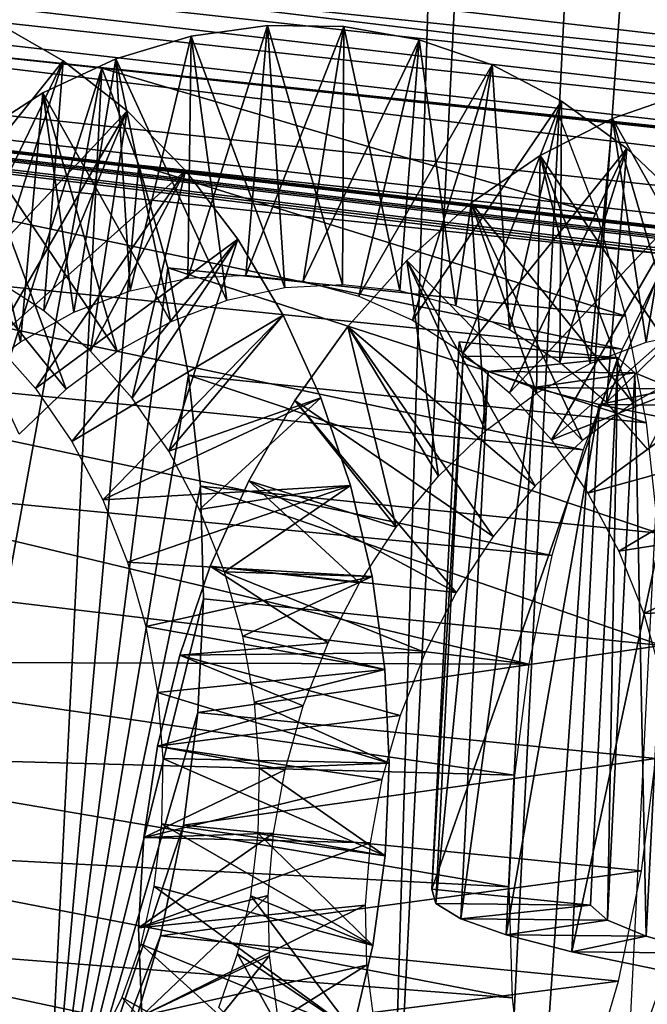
# Model space of a CAD drawing. Header units: millimetres. Extents: x -99 to 221, y -61 to 39.
# Tile 416 of 656: x 194.47 to 196.18, y -53.02 to -50.33. Entities that reach past the tile are written whole.
import ezdxf

# ---------------------------------------------------------------- set-up
doc = ezdxf.new("R2010")
doc.units = ezdxf.units.MM
doc.header["$LTSCALE"] = 33.374815
for name, color, linetype in [('122', 7, 'CONTINUOUS'), ('123', 7, 'CONTINUOUS'), ('129', 7, 'CONTINUOUS'), ('130', 7, 'CONTINUOUS'), ('131', 7, 'CONTINUOUS'), ('132', 7, 'CONTINUOUS'), ('133', 7, 'CONTINUOUS'), ('144', 7, 'CONTINUOUS'), ('145', 7, 'CONTINUOUS'), ('150', 7, 'CONTINUOUS'), ('33', 7, 'CONTINUOUS'), ('34', 7, 'CONTINUOUS'), ('36', 7, 'CONTINUOUS'), ('50', 7, 'CONTINUOUS'), ('85', 7, 'CONTINUOUS'), ('86', 7, 'CONTINUOUS')]:
    doc.layers.add(name, color=color, linetype=linetype)

msp = doc.modelspace()

# ---------------------------------------------------------------- linework, layer by layer
at = {"layer": '122', "color": 7, "linetype": 'Continuous'}
for points in [[(184.4275, -48.4444, -219.4162), (184.6606, -48.3515, -219.1923), (205.2551, -50.9006, -240.0365), (184.4275, -48.4444, -219.4162)], [(205.2551, -50.9006, -240.0365), (184.6606, -48.3515, -219.1923), (205.3605, -50.8552, -239.9356), (205.2551, -50.9006, -240.0365)], [(205.3605, -50.8552, -239.9356), (184.6606, -48.3515, -219.1923), (205.4671, -50.8185, -239.8327), (205.3605, -50.8552, -239.9356)], [(205.4671, -50.8185, -239.8327), (184.6606, -48.3515, -219.1923), (187.7356, -48.6732, -222.0303), (205.4671, -50.8185, -239.8327)], [(184.2012, -48.5728, -219.6296), (184.4275, -48.4444, -219.4162), (205.1514, -50.9545, -240.1348), (184.2012, -48.5728, -219.6296)], [(205.1514, -50.9545, -240.1348), (184.4275, -48.4444, -219.4162), (205.2551, -50.9006, -240.0365), (205.1514, -50.9545, -240.1348)], [(183.9849, -48.7351, -219.8296), (184.2012, -48.5728, -219.6296), (204.9504, -51.087, -240.3225), (183.9849, -48.7351, -219.8296)], [(205.0498, -51.0167, -240.2302), (184.2012, -48.5728, -219.6296), (205.1514, -50.9545, -240.1348), (205.0498, -51.0167, -240.2302)], [(204.9504, -51.087, -240.3225), (184.2012, -48.5728, -219.6296), (205.0498, -51.0167, -240.2302), (204.9504, -51.087, -240.3225)], [(205.5747, -50.7905, -239.7279), (205.4671, -50.8185, -239.8327), (187.7356, -48.6732, -222.0303), (205.5747, -50.7905, -239.7279)], [(205.5747, -50.7905, -239.7279), (187.7356, -48.6732, -222.0303), (201.9065, -50.3501, -236.0597), (205.5747, -50.7905, -239.7279)], [(198.1891, -49.9039, -232.3424), (201.9065, -50.3501, -236.0597), (187.7356, -48.6732, -222.0303), (198.1891, -49.9039, -232.3424)], [(183.7812, -48.9294, -220.014), (183.9849, -48.7351, -219.8296), (204.7603, -51.2508, -240.4963), (183.7812, -48.9294, -220.014)], [(204.7603, -51.2508, -240.4963), (183.9849, -48.7351, -219.8296), (204.8538, -51.1651, -240.4113), (204.7603, -51.2508, -240.4963)], [(204.8538, -51.1651, -240.4113), (183.9849, -48.7351, -219.8296), (204.9504, -51.087, -240.3225), (204.8538, -51.1651, -240.4113)], [(183.5926, -49.153, -220.1802), (183.7812, -48.9294, -220.014), (204.5836, -51.4437, -240.6537), (183.5926, -49.153, -220.1802)], [(204.5836, -51.4437, -240.6537), (183.7812, -48.9294, -220.014), (204.6701, -51.3438, -240.5772), (204.5836, -51.4437, -240.6537)], [(204.6701, -51.3438, -240.5772), (183.7812, -48.9294, -220.014), (204.7603, -51.2508, -240.4963), (204.6701, -51.3438, -240.5772)], [(183.4216, -49.4032, -220.3262), (183.5926, -49.153, -220.1802), (204.4228, -51.663, -240.7926), (183.4216, -49.4032, -220.3262)], [(204.4228, -51.663, -240.7926), (183.5926, -49.153, -220.1802), (204.5011, -51.5502, -240.7256), (204.4228, -51.663, -240.7926)], [(204.5011, -51.5502, -240.7256), (183.5926, -49.153, -220.1802), (204.5836, -51.4437, -240.6537), (204.5011, -51.5502, -240.7256)], [(204.3491, -51.7816, -240.8544), (183.4216, -49.4032, -220.3262), (204.4228, -51.663, -240.7926), (204.3491, -51.7816, -240.8544)], [(183.4216, -49.4032, -220.3262), (204.3491, -51.7816, -240.8544), (202.8214, -51.6584, -239.4053), (183.4216, -49.4032, -220.3262)], [(201.9634, -51.5684, -238.571), (183.4216, -49.4032, -220.3262), (202.3928, -51.6135, -238.9886), (201.9634, -51.5684, -238.571)], [(183.4216, -49.4032, -220.3262), (201.9634, -51.5684, -238.571), (199.9614, -51.3584, -236.6243), (183.4216, -49.4032, -220.3262)], [(202.3928, -51.6135, -238.9886), (183.4216, -49.4032, -220.3262), (202.8214, -51.6584, -239.4053), (202.3928, -51.6135, -238.9886)], [(199.1034, -51.2685, -235.79), (183.4216, -49.4032, -220.3262), (199.5328, -51.3135, -236.2076), (199.1034, -51.2685, -235.79)], [(183.4216, -49.4032, -220.3262), (199.1034, -51.2685, -235.79), (197.1014, -51.0586, -233.8433), (183.4216, -49.4032, -220.3262)], [(199.5328, -51.3135, -236.2076), (183.4216, -49.4032, -220.3262), (199.9614, -51.3584, -236.6243), (199.5328, -51.3135, -236.2076)], [(196.2434, -50.9687, -233.009), (183.4216, -49.4032, -220.3262), (196.6728, -51.0137, -233.4266), (196.2434, -50.9687, -233.009)], [(183.4216, -49.4032, -220.3262), (196.2434, -50.9687, -233.009), (193.5264, -50.6841, -230.3671), (183.4216, -49.4032, -220.3262)], [(196.6728, -51.0137, -233.4266), (183.4216, -49.4032, -220.3262), (197.1014, -51.0586, -233.8433), (196.6728, -51.0137, -233.4266)], [(193.5264, -50.6841, -230.3671), (196.1161, -51.2277, -233.1105), (193.3971, -50.9504, -230.4697), (193.5264, -50.6841, -230.3671)], [(196.2434, -50.9687, -233.009), (196.1161, -51.2277, -233.1105), (193.5264, -50.6841, -230.3671), (196.2434, -50.9687, -233.009)], [(193.3971, -50.9504, -230.4697), (196.009, -51.5031, -233.19), (193.2889, -51.2332, -230.5497), (193.3971, -50.9504, -230.4697)], [(196.1161, -51.2277, -233.1105), (196.009, -51.5031, -233.19), (193.3971, -50.9504, -230.4697), (196.1161, -51.2277, -233.1105)], [(193.2889, -51.2332, -230.5497), (195.9236, -51.7915, -233.2466), (193.7425, -51.5822, -231.1302), (193.2889, -51.2332, -230.5497)], [(196.009, -51.5031, -233.19), (195.9236, -51.7915, -233.2466), (193.2889, -51.2332, -230.5497), (196.009, -51.5031, -233.19)], [(193.7425, -51.5822, -231.1302), (195.8609, -52.0892, -233.2795), (193.7106, -51.8313, -231.1785), (193.7425, -51.5822, -231.1302)], [(195.9236, -51.7915, -233.2466), (195.8609, -52.0892, -233.2795), (193.7425, -51.5822, -231.1302), (195.9236, -51.7915, -233.2466)], [(193.7106, -51.8313, -231.1785), (195.8609, -52.0892, -233.2795), (193.6864, -52.0824, -231.2023), (193.7106, -51.8313, -231.1785)], [(193.6864, -52.0824, -231.2023), (195.8217, -52.3925, -233.2884), (193.6699, -52.3341, -231.2018), (193.6864, -52.0824, -231.2023)], [(195.8609, -52.0892, -233.2795), (195.8217, -52.3925, -233.2884), (193.6864, -52.0824, -231.2023), (195.8609, -52.0892, -233.2795)], [(193.6699, -52.3341, -231.2018), (195.8064, -52.6977, -233.2732), (193.6613, -52.5849, -231.1772), (193.6699, -52.3341, -231.2018)], [(195.8217, -52.3925, -233.2884), (195.8064, -52.6977, -233.2732), (193.6699, -52.3341, -231.2018), (195.8217, -52.3925, -233.2884)], [(193.6613, -52.5849, -231.1772), (195.8153, -53.0011, -233.234), (193.6605, -52.8336, -231.1284), (193.6613, -52.5849, -231.1772)], [(195.8064, -52.6977, -233.2732), (195.8153, -53.0011, -233.234), (193.6613, -52.5849, -231.1772), (195.8064, -52.6977, -233.2732)], [(195.8483, -53.2988, -233.1712), (193.6677, -53.0785, -231.0554), (193.6605, -52.8336, -231.1284), (195.8483, -53.2988, -233.1712)], [(195.8153, -53.0011, -233.234), (195.8483, -53.2988, -233.1712), (193.6605, -52.8336, -231.1284), (195.8153, -53.0011, -233.234)]]:
    msp.add_3dface(points, dxfattribs=at)
at = {"layer": '123', "color": 7, "linetype": 'Continuous'}
for points in [[(186.2421, -48.7351, -217.5725), (186.4264, -48.9294, -217.3687), (206.8238, -51.1651, -238.4414), (186.2421, -48.7351, -217.5725)], [(194.0646, -49.607, -225.6451), (186.2421, -48.7351, -217.5725), (206.735, -51.087, -238.538), (194.0646, -49.607, -225.6451)], [(206.735, -51.087, -238.538), (186.2421, -48.7351, -217.5725), (206.8238, -51.1651, -238.4414), (206.735, -51.087, -238.538)], [(206.9088, -51.2508, -238.3478), (186.4264, -48.9294, -217.3687), (206.9896, -51.3438, -238.2576), (206.9088, -51.2508, -238.3478)], [(206.8238, -51.1651, -238.4414), (186.4264, -48.9294, -217.3687), (206.9088, -51.2508, -238.3478), (206.8238, -51.1651, -238.4414)], [(186.4264, -48.9294, -217.3687), (186.5926, -49.153, -217.1802), (206.9896, -51.3438, -238.2576), (186.4264, -48.9294, -217.3687)], [(206.9896, -51.3438, -238.2576), (186.5926, -49.153, -217.1802), (207.0662, -51.4437, -238.1711), (206.9896, -51.3438, -238.2576)], [(207.0662, -51.4437, -238.1711), (186.5926, -49.153, -217.1802), (207.138, -51.5502, -238.0886), (207.0662, -51.4437, -238.1711)], [(186.5926, -49.153, -217.1802), (186.7386, -49.4032, -217.0092), (207.138, -51.5502, -238.0886), (186.5926, -49.153, -217.1802)], [(207.138, -51.5502, -238.0886), (186.7386, -49.4032, -217.0092), (207.205, -51.663, -238.0104), (207.138, -51.5502, -238.0886)], [(207.205, -51.663, -238.0104), (186.7386, -49.4032, -217.0092), (207.2668, -51.7816, -237.9367), (207.205, -51.663, -238.0104)], [(207.2668, -51.7816, -237.9367), (186.7386, -49.4032, -217.0092), (193.8594, -50.3698, -224.111), (207.2668, -51.7816, -237.9367)], [(206.6427, -51.0167, -238.6373), (194.0646, -49.607, -225.6451), (206.735, -51.087, -238.538), (206.6427, -51.0167, -238.6373)], [(195.1713, -49.6386, -227.091), (194.0646, -49.607, -225.6451), (206.6427, -51.0167, -238.6373), (195.1713, -49.6386, -227.091)], [(206.5472, -50.9545, -238.739), (195.1713, -49.6386, -227.091), (206.6427, -51.0167, -238.6373), (206.5472, -50.9545, -238.739)], [(196.3307, -49.6983, -228.6068), (195.1713, -49.6386, -227.091), (206.5472, -50.9545, -238.739), (196.3307, -49.6983, -228.6068)], [(193.8594, -50.3698, -224.111), (194.2769, -50.4147, -224.5404), (207.2668, -51.7816, -237.9367), (193.8594, -50.3698, -224.111)], [(194.2769, -50.4147, -224.5404), (194.6937, -50.4596, -224.969), (207.2668, -51.7816, -237.9367), (194.2769, -50.4147, -224.5404)], [(195.9452, -50.5943, -226.256), (194.6937, -50.4596, -224.969), (196.0465, -50.8576, -226.1284), (195.9452, -50.5943, -226.256)], [(194.6937, -50.4596, -224.969), (194.7949, -50.7244, -224.8413), (196.0465, -50.8576, -226.1284), (194.6937, -50.4596, -224.969)], [(194.6937, -50.4596, -224.969), (195.9452, -50.5943, -226.256), (207.2668, -51.7816, -237.9367), (194.6937, -50.4596, -224.969)], [(196.3627, -50.6393, -226.6854), (207.2668, -51.7816, -237.9367), (195.9452, -50.5943, -226.256), (196.3627, -50.6393, -226.6854)], [(196.0465, -50.8576, -226.1284), (194.7949, -50.7244, -224.8413), (196.1258, -51.1372, -226.0211), (196.0465, -50.8576, -226.1284)], [(194.7949, -50.7244, -224.8413), (194.8742, -51.0054, -224.7339), (196.1258, -51.1372, -226.0211), (194.7949, -50.7244, -224.8413)], [(196.1258, -51.1372, -226.0211), (194.8742, -51.0054, -224.7339), (196.1822, -51.4295, -225.9355), (196.1258, -51.1372, -226.0211)], [(194.8742, -51.0054, -224.7339), (194.9305, -51.2992, -224.6483), (196.1822, -51.4295, -225.9355), (194.8742, -51.0054, -224.7339)], [(196.1822, -51.4295, -225.9355), (194.9305, -51.2992, -224.6483), (196.2149, -51.731, -225.8726), (196.1822, -51.4295, -225.9355)], [(194.9305, -51.2992, -224.6483), (194.9631, -51.6021, -224.5853), (196.2149, -51.731, -225.8726), (194.9305, -51.2992, -224.6483)], [(196.2149, -51.731, -225.8726), (194.9631, -51.6021, -224.5853), (196.2236, -52.0381, -225.8332), (196.2149, -51.731, -225.8726)], [(194.9631, -51.6021, -224.5853), (194.9718, -51.9105, -224.5459), (196.2236, -52.0381, -225.8332), (194.9631, -51.6021, -224.5853)], [(194.9718, -51.9105, -224.5459), (194.9563, -52.2209, -224.5304), (196.2236, -52.0381, -225.8332), (194.9718, -51.9105, -224.5459)], [(196.2236, -52.0381, -225.8332), (194.9563, -52.2209, -224.5304), (196.2081, -52.3471, -225.8178), (196.2236, -52.0381, -225.8332)], [(194.9563, -52.2209, -224.5304), (194.9168, -52.5293, -224.539), (196.2081, -52.3471, -225.8178), (194.9563, -52.2209, -224.5304)], [(196.2081, -52.3471, -225.8178), (194.9168, -52.5293, -224.539), (196.1688, -52.6542, -225.8265), (196.2081, -52.3471, -225.8178)], [(194.9168, -52.5293, -224.539), (194.8539, -52.8322, -224.5717), (196.1688, -52.6542, -225.8265), (194.9168, -52.5293, -224.539)], [(196.1688, -52.6542, -225.8265), (194.8539, -52.8322, -224.5717), (196.1059, -52.9557, -225.8592), (196.1688, -52.6542, -225.8265)], [(194.8539, -52.8322, -224.5717), (194.7682, -53.126, -224.6279), (196.1059, -52.9557, -225.8592), (194.8539, -52.8322, -224.5717)], [(196.1059, -52.9557, -225.8592), (194.7682, -53.126, -224.6279), (196.0203, -53.248, -225.9156), (196.1059, -52.9557, -225.8592)]]:
    msp.add_3dface(points, dxfattribs=at)
at = {"layer": '129', "color": 7, "linetype": 'Continuous'}
for points in [[(195.5955, -52.7043, -221.6397), (195.6069, -52.7433, -222.4095), (196.0296, -52.7477, -222.0737), (195.5955, -52.7043, -221.6397)], [(195.6069, -52.7433, -222.4095), (195.6749, -52.785, -223.1762), (196.0296, -52.7477, -222.0737), (195.6069, -52.7433, -222.4095)], [(196.0296, -52.7477, -222.0737), (195.6749, -52.785, -223.1762), (196.0756, -52.7887, -222.8498), (196.0296, -52.7477, -222.0737)], [(195.6749, -52.785, -223.1762), (195.7991, -52.8292, -223.9356), (196.0756, -52.7887, -222.8498), (195.6749, -52.785, -223.1762)], [(196.0756, -52.7887, -222.8498), (195.7991, -52.8292, -223.9356), (196.1816, -52.8325, -223.6198), (196.0756, -52.7887, -222.8498)], [(195.7991, -52.8292, -223.9356), (195.9788, -52.8756, -224.6837), (196.1816, -52.8325, -223.6198), (195.7991, -52.8292, -223.9356)], [(196.1816, -52.8325, -223.6198), (195.9788, -52.8756, -224.6837), (196.347, -52.8787, -224.3792), (196.1816, -52.8325, -223.6198)], [(195.9788, -52.8756, -224.6837), (196.213, -52.9239, -225.4164), (196.347, -52.8787, -224.3792), (195.9788, -52.8756, -224.6837)]]:
    msp.add_3dface(points, dxfattribs=at)
at = {"layer": '130', "color": 7, "linetype": 'Continuous'}
for points in [[(195.6703, -51.208, -221.7145), (196.1043, -51.2514, -222.1485), (195.6817, -51.2471, -222.4843), (195.6703, -51.208, -221.7145)], [(195.6817, -51.2471, -222.4843), (196.1043, -51.2514, -222.1485), (195.7497, -51.2888, -223.2509), (195.6817, -51.2471, -222.4843)], [(196.1043, -51.2514, -222.1485), (196.1504, -51.2925, -222.9246), (195.7497, -51.2888, -223.2509), (196.1043, -51.2514, -222.1485)], [(195.7497, -51.2888, -223.2509), (196.1504, -51.2925, -222.9246), (195.8739, -51.3329, -224.0104), (195.7497, -51.2888, -223.2509)], [(196.1504, -51.2925, -222.9246), (196.2564, -51.3363, -223.6946), (195.8739, -51.3329, -224.0104), (196.1504, -51.2925, -222.9246)], [(195.8739, -51.3329, -224.0104), (196.2564, -51.3363, -223.6946), (196.0535, -51.3793, -224.7585), (195.8739, -51.3329, -224.0104)], [(196.2564, -51.3363, -223.6946), (196.4218, -51.3825, -224.454), (196.0535, -51.3793, -224.7585), (196.2564, -51.3363, -223.6946)], [(196.0535, -51.3793, -224.7585), (196.4218, -51.3825, -224.454), (196.2878, -51.4276, -225.4912), (196.0535, -51.3793, -224.7585)]]:
    msp.add_3dface(points, dxfattribs=at)
at = {"layer": '131', "color": 7, "linetype": 'Continuous'}
for points in [[(195.5955, -52.7043, -221.6397), (195.6703, -51.208, -221.7145), (195.6817, -51.2471, -222.4843), (195.5955, -52.7043, -221.6397)], [(195.6069, -52.7433, -222.4095), (195.5955, -52.7043, -221.6397), (195.6817, -51.2471, -222.4843), (195.6069, -52.7433, -222.4095)], [(195.6069, -52.7433, -222.4095), (195.6817, -51.2471, -222.4843), (195.7497, -51.2888, -223.2509), (195.6069, -52.7433, -222.4095)], [(195.6749, -52.785, -223.1762), (195.6069, -52.7433, -222.4095), (195.7497, -51.2888, -223.2509), (195.6749, -52.785, -223.1762)], [(195.6749, -52.785, -223.1762), (195.7497, -51.2888, -223.2509), (195.8739, -51.3329, -224.0104), (195.6749, -52.785, -223.1762)], [(195.7991, -52.8292, -223.9356), (195.6749, -52.785, -223.1762), (195.8739, -51.3329, -224.0104), (195.7991, -52.8292, -223.9356)], [(195.7991, -52.8292, -223.9356), (195.8739, -51.3329, -224.0104), (196.0535, -51.3793, -224.7585), (195.7991, -52.8292, -223.9356)], [(195.9788, -52.8756, -224.6837), (195.7991, -52.8292, -223.9356), (196.0535, -51.3793, -224.7585), (195.9788, -52.8756, -224.6837)], [(195.9788, -52.8756, -224.6837), (196.0535, -51.3793, -224.7585), (196.2878, -51.4276, -225.4912), (195.9788, -52.8756, -224.6837)], [(196.213, -52.9239, -225.4164), (195.9788, -52.8756, -224.6837), (196.2878, -51.4276, -225.4912), (196.213, -52.9239, -225.4164)]]:
    msp.add_3dface(points, dxfattribs=at)
at = {"layer": '132', "color": 7, "linetype": 'Continuous'}
for points in [[(195.5955, -52.7043, -221.6397), (196.1043, -51.2514, -222.1485), (195.6703, -51.208, -221.7145), (195.5955, -52.7043, -221.6397)], [(195.5955, -52.7043, -221.6397), (196.0296, -52.7477, -222.0737), (196.1043, -51.2514, -222.1485), (195.5955, -52.7043, -221.6397)]]:
    msp.add_3dface(points, dxfattribs=at)
at = {"layer": '133', "color": 7, "linetype": 'Continuous'}
for points in [[(196.0296, -52.7477, -222.0737), (196.0756, -52.7887, -222.8498), (196.1043, -51.2514, -222.1485), (196.0296, -52.7477, -222.0737)], [(196.0756, -52.7887, -222.8498), (196.1504, -51.2925, -222.9246), (196.1043, -51.2514, -222.1485), (196.0756, -52.7887, -222.8498)], [(196.0756, -52.7887, -222.8498), (196.1816, -52.8325, -223.6198), (196.1504, -51.2925, -222.9246), (196.0756, -52.7887, -222.8498)], [(196.1816, -52.8325, -223.6198), (196.2564, -51.3363, -223.6946), (196.1504, -51.2925, -222.9246), (196.1816, -52.8325, -223.6198)], [(196.1816, -52.8325, -223.6198), (196.347, -52.8787, -224.3792), (196.2564, -51.3363, -223.6946), (196.1816, -52.8325, -223.6198)]]:
    msp.add_3dface(points, dxfattribs=at)
at = {"layer": '144', "color": 7, "linetype": 'Continuous'}
for points in [[(194.6937, -50.4596, -224.969), (194.2769, -50.4147, -224.5404), (193.6983, -53.5924, -223.9499), (194.6937, -50.4596, -224.969)], [(193.6983, -53.5924, -223.9499), (194.1161, -53.6321, -224.3796), (194.6937, -50.4596, -224.969), (193.6983, -53.5924, -223.9499)], [(194.5332, -53.6718, -224.8084), (194.6937, -50.4596, -224.969), (194.1161, -53.6321, -224.3796), (194.5332, -53.6718, -224.8084)]]:
    msp.add_3dface(points, dxfattribs=at)
at = {"layer": '145', "color": 7, "linetype": 'Continuous'}
for points in [[(194.6937, -50.4596, -224.969), (194.5332, -53.6718, -224.8084), (194.7949, -50.7244, -224.8413), (194.6937, -50.4596, -224.969)], [(194.5332, -53.6718, -224.8084), (194.8742, -51.0054, -224.7339), (194.7949, -50.7244, -224.8413), (194.5332, -53.6718, -224.8084)], [(194.5332, -53.6718, -224.8084), (194.9305, -51.2992, -224.6483), (194.8742, -51.0054, -224.7339), (194.5332, -53.6718, -224.8084)], [(194.5332, -53.6718, -224.8084), (194.9631, -51.6021, -224.5853), (194.9305, -51.2992, -224.6483), (194.5332, -53.6718, -224.8084)], [(194.5332, -53.6718, -224.8084), (194.9718, -51.9105, -224.5459), (194.9631, -51.6021, -224.5853), (194.5332, -53.6718, -224.8084)], [(194.5332, -53.6718, -224.8084), (194.9563, -52.2209, -224.5304), (194.9718, -51.9105, -224.5459), (194.5332, -53.6718, -224.8084)], [(194.5332, -53.6718, -224.8084), (194.9168, -52.5293, -224.539), (194.9563, -52.2209, -224.5304), (194.5332, -53.6718, -224.8084)], [(194.5332, -53.6718, -224.8084), (194.8539, -52.8322, -224.5717), (194.9168, -52.5293, -224.539), (194.5332, -53.6718, -224.8084)], [(194.5332, -53.6718, -224.8084), (194.7682, -53.126, -224.6279), (194.8539, -52.8322, -224.5717), (194.5332, -53.6718, -224.8084)]]:
    msp.add_3dface(points, dxfattribs=at)
at = {"layer": '150', "color": 7, "linetype": 'Continuous'}
msp.add_3dface([(196.5155, -54.1612, -233.2693), (196.0858, -54.1215, -232.8514), (196.2434, -50.9687, -233.009), (196.5155, -54.1612, -233.2693)], dxfattribs=at)
at = {"layer": '33', "color": 5, "linetype": 'Continuous', "true_color": 0x0303ff}
for points in [[(198.4073, 36.1419, -212.6153), (193.6646, -58.7521, -207.8727), (194.2771, -22.8143, -210.8524), (198.4073, 36.1419, -212.6153)], [(200.2358, 35.3009, -210.7027), (193.6646, -58.7521, -207.8727), (198.4073, 36.1419, -212.6153), (200.2358, 35.3009, -210.7027)], [(195.5772, -57.9111, -206.0442), (193.6646, -58.7521, -207.8727), (200.2358, 35.3009, -210.7027), (195.5772, -57.9111, -206.0442)], [(202.0207, 34.3131, -208.819), (195.5772, -57.9111, -206.0442), (200.2358, 35.3009, -210.7027), (202.0207, 34.3131, -208.819)], [(197.4609, -56.9233, -204.2592), (195.5772, -57.9111, -206.0442), (202.0207, 34.3131, -208.819), (197.4609, -56.9233, -204.2592)]]:
    msp.add_3dface(points, dxfattribs=at)
at = {"layer": '34', "color": 5, "linetype": 'Continuous', "true_color": 0x0303ff}
for points in [[(194.593, 35.8649, -205.0599), (192.7645, 36.706, -206.9725), (189.9345, -57.347, -200.4014), (194.593, 35.8649, -205.0599)], [(191.8181, -56.3593, -198.6164), (194.593, 35.8649, -205.0599), (189.9345, -57.347, -200.4014), (191.8181, -56.3593, -198.6164)], [(196.378, 34.8772, -203.1763), (194.593, 35.8649, -205.0599), (191.8181, -56.3593, -198.6164), (196.378, 34.8772, -203.1763)], [(193.6667, -55.2281, -196.8809), (196.378, 34.8772, -203.1763), (191.8181, -56.3593, -198.6164), (193.6667, -55.2281, -196.8809)], [(198.1135, 33.7459, -201.3277), (196.378, 34.8772, -203.1763), (193.6667, -55.2281, -196.8809), (198.1135, 33.7459, -201.3277)], [(195.4746, -53.9568, -195.2001), (198.1135, 33.7459, -201.3277), (193.6667, -55.2281, -196.8809), (195.4746, -53.9568, -195.2001)], [(199.7943, 32.4747, -199.5198), (198.1135, 33.7459, -201.3277), (195.4746, -53.9568, -195.2001), (199.7943, 32.4747, -199.5198)], [(197.236, -52.5496, -193.5794), (199.7943, 32.4747, -199.5198), (195.4746, -53.9568, -195.2001), (197.236, -52.5496, -193.5794)]]:
    msp.add_3dface(points, dxfattribs=at)
at = {"layer": '36', "color": 5, "linetype": 'Continuous', "true_color": 0x0303ff}
msp.add_3dface([(197.7556, -53.0072, -193.7229), (195.9765, -54.4286, -195.36), (202.6931, -53.5007, -198.6603), (197.7556, -53.0072, -193.7229)], dxfattribs=at)
at = {"layer": '50', "color": 5, "linetype": 'Continuous', "true_color": 0x0303ff}
for points in [[(197.236, -52.5496, -193.5794), (195.4746, -53.9568, -195.2001), (197.7556, -53.0072, -193.7229), (197.236, -52.5496, -193.5794)], [(195.4746, -53.9568, -195.2001), (195.9765, -54.4286, -195.36), (197.7556, -53.0072, -193.7229), (195.4746, -53.9568, -195.2001)]]:
    msp.add_3dface(points, dxfattribs=at)
at = {"layer": '85', "linetype": 'Continuous'}
for points in [[(194.5879, -50.4397, -226.8755), (194.4005, -50.3322, -227.0148), (194.1329, -51.0081, -226.981), (194.5879, -50.4397, -226.8755)], [(195.147, -50.3425, -228.9111), (194.9383, -50.3722, -229.0581), (194.929, -51.0338, -228.7605), (195.147, -50.3425, -228.9111)], [(195.0873, -51.0251, -228.6674), (195.147, -50.3425, -228.9111), (194.929, -51.0338, -228.7605), (195.0873, -51.0251, -228.6674)], [(195.3556, -50.3457, -228.7609), (195.147, -50.3425, -228.9111), (195.0873, -51.0251, -228.6674), (195.3556, -50.3457, -228.7609)], [(195.2437, -51.0416, -228.5735), (195.3556, -50.3457, -228.7609), (195.0873, -51.0251, -228.6674), (195.2437, -51.0416, -228.5735)], [(195.5611, -50.3818, -228.6106), (195.3556, -50.3457, -228.7609), (195.2437, -51.0416, -228.5735), (195.5611, -50.3818, -228.6106)], [(194.9383, -50.3722, -229.0581), (194.7324, -50.4342, -229.199), (194.7711, -51.0679, -228.8503), (194.9383, -50.3722, -229.0581)], [(194.929, -51.0338, -228.7605), (194.9383, -50.3722, -229.0581), (194.7711, -51.0679, -228.8503), (194.929, -51.0338, -228.7605)], [(195.3964, -51.0831, -228.4809), (195.5611, -50.3818, -228.6106), (195.2437, -51.0416, -228.5735), (195.3964, -51.0831, -228.4809)], [(195.7603, -50.4501, -228.4633), (195.5611, -50.3818, -228.6106), (195.3964, -51.0831, -228.4809), (195.7603, -50.4501, -228.4633)], [(194.2708, -51.0967, -226.8985), (194.5879, -50.4397, -226.8755), (194.1329, -51.0081, -226.981), (194.2708, -51.0967, -226.8985)], [(194.7628, -50.5762, -226.7457), (194.5879, -50.4397, -226.8755), (194.2708, -51.0967, -226.8985), (194.7628, -50.5762, -226.7457)], [(194.7324, -50.4342, -229.199), (194.5325, -50.5273, -229.3309), (194.6176, -51.1263, -228.9335), (194.7324, -50.4342, -229.199)], [(194.7711, -51.0679, -228.8503), (194.7324, -50.4342, -229.199), (194.6176, -51.1263, -228.9335), (194.7711, -51.0679, -228.8503)], [(195.5433, -51.1489, -228.3918), (195.7603, -50.4501, -228.4633), (195.3964, -51.0831, -228.4809), (195.5433, -51.1489, -228.3918)], [(195.9505, -50.5496, -228.3219), (195.7603, -50.4501, -228.4633), (195.5433, -51.1489, -228.3918), (195.9505, -50.5496, -228.3219)], [(194.5325, -50.5273, -229.3309), (194.3412, -50.6501, -229.4511), (194.4711, -51.2073, -229.0078), (194.5325, -50.5273, -229.3309)], [(194.6176, -51.1263, -228.9335), (194.5325, -50.5273, -229.3309), (194.4711, -51.2073, -229.0078), (194.6176, -51.1263, -228.9335)], [(196.2946, -50.5264, -230.5065), (196.09, -50.5967, -230.6453), (196.1815, -51.209, -230.2612), (196.2946, -50.5264, -230.5065)], [(196.3392, -51.1749, -230.1715), (196.2946, -50.5264, -230.5065), (196.1815, -51.209, -230.2612), (196.3392, -51.1749, -230.1715)], [(195.6812, -51.2375, -228.3094), (195.9505, -50.5496, -228.3219), (195.5433, -51.1489, -228.3918), (195.6812, -51.2375, -228.3094)], [(196.129, -50.6787, -228.1893), (195.9505, -50.5496, -228.3219), (195.6812, -51.2375, -228.3094), (196.129, -50.6787, -228.1893)], [(194.3978, -51.2066, -226.8247), (194.7628, -50.5762, -226.7457), (194.2708, -51.0967, -226.8985), (194.3978, -51.2066, -226.8247)], [(194.9228, -50.7394, -226.6281), (194.7628, -50.5762, -226.7457), (194.3978, -51.2066, -226.8247), (194.9228, -50.7394, -226.6281)], [(196.09, -50.5967, -230.6453), (195.892, -50.6978, -230.7744), (196.0283, -51.2673, -230.3442), (196.09, -50.5967, -230.6453)], [(196.1815, -51.209, -230.2612), (196.09, -50.5967, -230.6453), (196.0283, -51.2673, -230.3442), (196.1815, -51.209, -230.2612)], [(194.4711, -51.2073, -229.0078), (194.3412, -50.6501, -229.4511), (194.3319, -51.3105, -229.0719), (194.4711, -51.2073, -229.0078)], [(195.8083, -51.3473, -228.2355), (196.129, -50.6787, -228.1893), (195.6812, -51.2375, -228.3094), (195.8083, -51.3473, -228.2355)], [(196.2931, -50.8352, -228.0683), (196.129, -50.6787, -228.1893), (195.8083, -51.3473, -228.2355), (196.2931, -50.8352, -228.0683)], [(195.892, -50.6978, -230.7744), (195.7036, -50.8279, -230.8911), (195.8818, -51.3483, -230.4185), (195.892, -50.6978, -230.7744)], [(196.0283, -51.2673, -230.3442), (195.892, -50.6978, -230.7744), (195.8818, -51.3483, -230.4185), (196.0283, -51.2673, -230.3442)], [(194.5122, -51.3354, -226.7617), (194.9228, -50.7394, -226.6281), (194.3978, -51.2066, -226.8247), (194.5122, -51.3354, -226.7617)], [(195.0657, -50.9267, -226.5252), (194.9228, -50.7394, -226.6281), (194.5122, -51.3354, -226.7617), (195.0657, -50.9267, -226.5252)], [(195.7036, -50.8279, -230.8911), (195.5273, -50.9849, -230.9929), (195.7427, -51.4514, -230.4826), (195.7036, -50.8279, -230.8911)], [(195.8818, -51.3483, -230.4185), (195.7036, -50.8279, -230.8911), (195.7427, -51.4514, -230.4826), (195.8818, -51.3483, -230.4185)], [(195.9227, -51.4761, -228.1724), (196.2931, -50.8352, -228.0683), (195.8083, -51.3473, -228.2355), (195.9227, -51.4761, -228.1724)], [(196.4407, -51.0164, -227.9614), (196.2931, -50.8352, -228.0683), (195.9227, -51.4761, -228.1724), (196.4407, -51.0164, -227.9614)], [(194.6121, -51.4806, -226.7114), (195.0657, -50.9267, -226.5252), (194.5122, -51.3354, -226.7617), (194.6121, -51.4806, -226.7114)], [(195.1895, -51.135, -226.4394), (195.0657, -50.9267, -226.5252), (194.6121, -51.4806, -226.7114), (195.1895, -51.135, -226.4394)], [(195.5273, -50.9849, -230.9929), (195.3658, -51.166, -231.0776), (195.6138, -51.5747, -230.5342), (195.5273, -50.9849, -230.9929)], [(195.7427, -51.4514, -230.4826), (195.5273, -50.9849, -230.9929), (195.6138, -51.5747, -230.5342), (195.7427, -51.4514, -230.4826)], [(196.5696, -51.2195, -227.8708), (196.4407, -51.0164, -227.9614), (195.9227, -51.4761, -228.1724), (196.5696, -51.2195, -227.8708)], [(194.6965, -51.6396, -226.6754), (195.1895, -51.135, -226.4394), (194.6121, -51.4806, -226.7114), (194.6965, -51.6396, -226.6754)], [(195.2926, -51.3607, -226.3724), (195.1895, -51.135, -226.4394), (194.6965, -51.6396, -226.6754), (195.2926, -51.3607, -226.3724)], [(195.3658, -51.166, -231.0776), (195.2211, -51.3681, -231.1433), (195.4985, -51.714, -230.571), (195.3658, -51.166, -231.0776)], [(195.6138, -51.5747, -230.5342), (195.3658, -51.166, -231.0776), (195.4985, -51.714, -230.571), (195.6138, -51.5747, -230.5342)], [(196.0226, -51.6212, -228.1222), (196.5696, -51.2195, -227.8708), (195.9227, -51.4761, -228.1724), (196.0226, -51.6212, -228.1222)], [(196.6784, -51.441, -227.7987), (196.5696, -51.2195, -227.8708), (196.0226, -51.6212, -228.1222), (196.6784, -51.441, -227.7987)], [(195.3739, -51.6001, -226.3259), (195.2926, -51.3607, -226.3724), (194.6965, -51.6396, -226.6754), (195.3739, -51.6001, -226.3259)], [(195.2211, -51.3681, -231.1433), (195.0954, -51.5877, -231.1883), (195.4985, -51.714, -230.571), (195.2211, -51.3681, -231.1433)], [(196.107, -51.7802, -228.0862), (196.6784, -51.441, -227.7987), (196.0226, -51.6212, -228.1222), (196.107, -51.7802, -228.0862)], [(196.7655, -51.6772, -227.7468), (196.6784, -51.441, -227.7987), (196.107, -51.7802, -228.0862), (196.7655, -51.6772, -227.7468)], [(194.7642, -51.8097, -226.6552), (195.3739, -51.6001, -226.3259), (194.6965, -51.6396, -226.6754), (194.7642, -51.8097, -226.6552)], [(195.4324, -51.8492, -226.3013), (195.3739, -51.6001, -226.3259), (194.7642, -51.8097, -226.6552), (195.4324, -51.8492, -226.3013)], [(195.0954, -51.5877, -231.1883), (194.9901, -51.8211, -231.2115), (195.398, -51.8666, -230.5918), (195.0954, -51.5877, -231.1883)], [(195.4985, -51.714, -230.571), (195.0954, -51.5877, -231.1883), (195.398, -51.8666, -230.5918), (195.4985, -51.714, -230.571)], [(196.1748, -51.9504, -228.0659), (196.7655, -51.6772, -227.7468), (196.107, -51.7802, -228.0862), (196.1748, -51.9504, -228.0659)], [(196.83, -51.9242, -227.7163), (196.7655, -51.6772, -227.7468), (196.1748, -51.9504, -228.0659), (196.83, -51.9242, -227.7163)], [(194.8142, -51.9864, -226.6518), (195.4324, -51.8492, -226.3013), (194.7642, -51.8097, -226.6552), (194.8142, -51.9864, -226.6518)], [(194.9901, -51.8211, -231.2115), (194.9067, -52.0642, -231.2119), (195.3128, -52.031, -230.5957), (194.9901, -51.8211, -231.2115)], [(195.398, -51.8666, -230.5918), (194.9901, -51.8211, -231.2115), (195.3128, -52.031, -230.5957), (195.398, -51.8666, -230.5918)], [(195.4676, -52.1038, -226.2994), (195.4324, -51.8492, -226.3013), (194.8142, -51.9864, -226.6518), (195.4676, -52.1038, -226.2994)], [(196.2249, -52.1274, -228.0625), (196.83, -51.9242, -227.7163), (196.1748, -51.9504, -228.0659), (196.2249, -52.1274, -228.0625)], [(194.8462, -52.1662, -226.666), (195.4676, -52.1038, -226.2994), (194.8142, -51.9864, -226.6518), (194.8462, -52.1662, -226.666)], [(195.3128, -52.031, -230.5957), (194.9067, -52.0642, -231.2119), (195.2445, -52.2032, -230.5818), (195.3128, -52.031, -230.5957)], [(194.9067, -52.0642, -231.2119), (194.846, -52.313, -231.189), (195.2445, -52.2032, -230.5818), (194.9067, -52.0642, -231.2119)], [(195.4794, -52.3597, -226.3208), (195.4676, -52.1038, -226.2994), (194.8462, -52.1662, -226.666), (195.4794, -52.3597, -226.3208)], [(194.8604, -52.347, -226.6982), (195.4794, -52.3597, -226.3208), (194.8462, -52.1662, -226.666), (194.8604, -52.347, -226.6982)], [(195.2445, -52.2032, -230.5818), (194.846, -52.313, -231.189), (195.1945, -52.3777, -230.5498), (195.2445, -52.2032, -230.5818)], [(194.846, -52.313, -231.189), (194.8085, -52.563, -231.1427), (195.1945, -52.3777, -230.5498), (194.846, -52.313, -231.189)], [(194.8568, -52.5254, -226.7489), (195.4681, -52.6126, -226.3656), (194.8604, -52.347, -226.6982), (194.8568, -52.5254, -226.7489)], [(195.4681, -52.6126, -226.3656), (195.4794, -52.3597, -226.3208), (194.8604, -52.347, -226.6982), (195.4681, -52.6126, -226.3656)], [(195.1945, -52.3777, -230.5498), (194.8085, -52.563, -231.1427), (195.1627, -52.551, -230.5002), (195.1945, -52.3777, -230.5498)], [(194.8362, -52.6959, -226.8172), (195.4344, -52.8582, -226.4335), (194.8568, -52.5254, -226.7489), (194.8362, -52.6959, -226.8172)], [(195.4344, -52.8582, -226.4335), (195.4681, -52.6126, -226.3656), (194.8568, -52.5254, -226.7489), (195.4344, -52.8582, -226.4335)], [(194.8085, -52.563, -231.1427), (194.7944, -52.8101, -231.0733), (195.1627, -52.551, -230.5002), (194.8085, -52.563, -231.1427)], [(195.1627, -52.551, -230.5002), (194.7944, -52.8101, -231.0733), (195.1486, -52.7218, -230.4327), (195.1627, -52.551, -230.5002)], [(194.8, -52.8548, -226.9019), (195.3794, -53.0925, -226.5238), (194.8362, -52.6959, -226.8172), (194.8, -52.8548, -226.9019)], [(195.3794, -53.0925, -226.5238), (195.4344, -52.8582, -226.4335), (194.8362, -52.6959, -226.8172), (195.3794, -53.0925, -226.5238)], [(194.7944, -52.8101, -231.0733), (194.8035, -53.0501, -230.9816), (195.1486, -52.7218, -230.4327), (194.7944, -52.8101, -231.0733)], [(195.1486, -52.7218, -230.4327), (194.8035, -53.0501, -230.9816), (195.1522, -52.8857, -230.3481), (195.1486, -52.7218, -230.4327)], [(194.7489, -53.0008, -227.003), (195.3044, -53.3115, -226.6356), (194.8, -52.8548, -226.9019), (194.7489, -53.0008, -227.003)], [(195.3044, -53.3115, -226.6356), (195.3794, -53.0925, -226.5238), (194.8, -52.8548, -226.9019), (195.3044, -53.3115, -226.6356)], [(194.8035, -53.0501, -230.9816), (194.835, -53.2787, -230.8684), (195.1522, -52.8857, -230.3481), (194.8035, -53.0501, -230.9816)], [(195.1522, -52.8857, -230.3481), (194.835, -53.2787, -230.8684), (195.1727, -53.0382, -230.2481), (195.1522, -52.8857, -230.3481)], [(194.6847, -53.1307, -227.1194), (195.2113, -53.5115, -226.7675), (194.7489, -53.0008, -227.003), (194.6847, -53.1307, -227.1194)], [(195.2113, -53.5115, -226.7675), (195.3044, -53.3115, -226.6356), (194.7489, -53.0008, -227.003), (195.2113, -53.5115, -226.7675)], [(196.1593, -53.1425, -228.4143), (196.7366, -53.3967, -228.015), (196.2104, -52.9966, -228.3131), (196.1593, -53.1425, -228.4143)]]:
    msp.add_3dface(points, dxfattribs=at)
at = {"layer": '86', "linetype": 'Continuous'}
for points in [[(194.4005, -50.3322, -227.0148), (194.5879, -50.4397, -226.8755), (194.3975, -51.0345, -227.2456), (194.4005, -50.3322, -227.0148)], [(194.9383, -50.3722, -229.0581), (195.147, -50.3425, -228.9111), (195.1936, -51.0603, -229.0251), (194.9383, -50.3722, -229.0581)], [(195.147, -50.3425, -228.9111), (195.3556, -50.3457, -228.7609), (195.3519, -51.0516, -228.932), (195.147, -50.3425, -228.9111)], [(195.1936, -51.0603, -229.0251), (195.147, -50.3425, -228.9111), (195.3519, -51.0516, -228.932), (195.1936, -51.0603, -229.0251)], [(195.3519, -51.0516, -228.932), (195.3556, -50.3457, -228.7609), (195.5083, -51.0681, -228.8381), (195.3519, -51.0516, -228.932)], [(195.3556, -50.3457, -228.7609), (195.5611, -50.3818, -228.6106), (195.5083, -51.0681, -228.8381), (195.3556, -50.3457, -228.7609)], [(194.7324, -50.4342, -229.199), (194.9383, -50.3722, -229.0581), (195.0357, -51.0943, -229.1149), (194.7324, -50.4342, -229.199)], [(195.0357, -51.0943, -229.1149), (194.9383, -50.3722, -229.0581), (195.1936, -51.0603, -229.0251), (195.0357, -51.0943, -229.1149)], [(195.5083, -51.0681, -228.8381), (195.5611, -50.3818, -228.6106), (195.661, -51.1095, -228.7455), (195.5083, -51.0681, -228.8381)], [(195.5611, -50.3818, -228.6106), (195.7603, -50.4501, -228.4633), (195.661, -51.1095, -228.7455), (195.5611, -50.3818, -228.6106)], [(194.3975, -51.0345, -227.2456), (194.5879, -50.4397, -226.8755), (194.5354, -51.1232, -227.1631), (194.3975, -51.0345, -227.2456)], [(194.5325, -50.5273, -229.3309), (194.7324, -50.4342, -229.199), (194.8822, -51.1527, -229.1981), (194.5325, -50.5273, -229.3309)], [(194.5879, -50.4397, -226.8755), (194.7628, -50.5762, -226.7457), (194.5354, -51.1232, -227.1631), (194.5879, -50.4397, -226.8755)], [(194.8822, -51.1527, -229.1981), (194.7324, -50.4342, -229.199), (195.0357, -51.0943, -229.1149), (194.8822, -51.1527, -229.1981)], [(195.661, -51.1095, -228.7455), (195.7603, -50.4501, -228.4633), (195.8079, -51.1753, -228.6564), (195.661, -51.1095, -228.7455)], [(195.7603, -50.4501, -228.4633), (195.9505, -50.5496, -228.3219), (195.8079, -51.1753, -228.6564), (195.7603, -50.4501, -228.4633)], [(194.3412, -50.6501, -229.4511), (194.5325, -50.5273, -229.3309), (194.7357, -51.2337, -229.2724), (194.3412, -50.6501, -229.4511)], [(194.7357, -51.2337, -229.2724), (194.5325, -50.5273, -229.3309), (194.8822, -51.1527, -229.1981), (194.7357, -51.2337, -229.2724)], [(196.09, -50.5967, -230.6453), (196.2946, -50.5264, -230.5065), (196.4461, -51.2354, -230.5257), (196.09, -50.5967, -230.6453)], [(195.8079, -51.1753, -228.6564), (195.9505, -50.5496, -228.3219), (195.9458, -51.2639, -228.5739), (195.8079, -51.1753, -228.6564)], [(195.9505, -50.5496, -228.3219), (196.129, -50.6787, -228.1893), (195.9458, -51.2639, -228.5739), (195.9505, -50.5496, -228.3219)], [(194.5354, -51.1232, -227.1631), (194.7628, -50.5762, -226.7457), (194.6624, -51.233, -227.0893), (194.5354, -51.1232, -227.1631)], [(194.7628, -50.5762, -226.7457), (194.9228, -50.7394, -226.6281), (194.6624, -51.233, -227.0893), (194.7628, -50.5762, -226.7457)], [(195.892, -50.6978, -230.7744), (196.09, -50.5967, -230.6453), (196.2929, -51.2937, -230.6088), (195.892, -50.6978, -230.7744)], [(196.2929, -51.2937, -230.6088), (196.09, -50.5967, -230.6453), (196.4461, -51.2354, -230.5257), (196.2929, -51.2937, -230.6088)], [(194.1615, -50.8003, -229.5571), (194.3412, -50.6501, -229.4511), (194.5965, -51.3369, -229.3365), (194.1615, -50.8003, -229.5571)], [(194.5965, -51.3369, -229.3365), (194.3412, -50.6501, -229.4511), (194.7357, -51.2337, -229.2724), (194.5965, -51.3369, -229.3365)], [(195.9458, -51.2639, -228.5739), (196.129, -50.6787, -228.1893), (196.0729, -51.3738, -228.5001), (195.9458, -51.2639, -228.5739)], [(196.129, -50.6787, -228.1893), (196.2931, -50.8352, -228.0683), (196.0729, -51.3738, -228.5001), (196.129, -50.6787, -228.1893)], [(195.7036, -50.8279, -230.8911), (195.892, -50.6978, -230.7744), (196.1464, -51.3747, -230.6831), (195.7036, -50.8279, -230.8911)], [(196.1464, -51.3747, -230.6831), (195.892, -50.6978, -230.7744), (196.2929, -51.2937, -230.6088), (196.1464, -51.3747, -230.6831)], [(194.6624, -51.233, -227.0893), (194.9228, -50.7394, -226.6281), (194.7768, -51.3618, -227.0263), (194.6624, -51.233, -227.0893)], [(194.9228, -50.7394, -226.6281), (195.0657, -50.9267, -226.5252), (194.7768, -51.3618, -227.0263), (194.9228, -50.7394, -226.6281)], [(194.4675, -51.4603, -229.3882), (194.1615, -50.8003, -229.5571), (194.5965, -51.3369, -229.3365), (194.4675, -51.4603, -229.3882)], [(195.5273, -50.9849, -230.9929), (195.7036, -50.8279, -230.8911), (196.0073, -51.4779, -230.7472), (195.5273, -50.9849, -230.9929)], [(196.0073, -51.4779, -230.7472), (195.7036, -50.8279, -230.8911), (196.1464, -51.3747, -230.6831), (196.0073, -51.4779, -230.7472)], [(196.2931, -50.8352, -228.0683), (196.4407, -51.0164, -227.9614), (196.0729, -51.3738, -228.5001), (196.2931, -50.8352, -228.0683)], [(194.7768, -51.3618, -227.0263), (195.0657, -50.9267, -226.5252), (194.8767, -51.507, -226.976), (194.7768, -51.3618, -227.0263)], [(195.0657, -50.9267, -226.5252), (195.1895, -51.135, -226.4394), (194.8767, -51.507, -226.976), (195.0657, -50.9267, -226.5252)], [(195.3658, -51.166, -231.0776), (195.5273, -50.9849, -230.9929), (195.8784, -51.6011, -230.7988), (195.3658, -51.166, -231.0776)], [(195.8784, -51.6011, -230.7988), (195.5273, -50.9849, -230.9929), (196.0073, -51.4779, -230.7472), (195.8784, -51.6011, -230.7988)], [(196.0729, -51.3738, -228.5001), (196.4407, -51.0164, -227.9614), (196.1873, -51.5026, -228.437), (196.0729, -51.3738, -228.5001)], [(195.1895, -51.135, -226.4394), (195.2926, -51.3607, -226.3724), (194.8767, -51.507, -226.976), (195.1895, -51.135, -226.4394)], [(195.2211, -51.3681, -231.1433), (195.3658, -51.166, -231.0776), (195.7631, -51.7404, -230.8356), (195.2211, -51.3681, -231.1433)], [(195.7631, -51.7404, -230.8356), (195.3658, -51.166, -231.0776), (195.8784, -51.6011, -230.7988), (195.7631, -51.7404, -230.8356)], [(194.8767, -51.507, -226.976), (195.2926, -51.3607, -226.3724), (194.9611, -51.666, -226.94), (194.8767, -51.507, -226.976)], [(195.2926, -51.3607, -226.3724), (195.3739, -51.6001, -226.3259), (194.9611, -51.666, -226.94), (195.2926, -51.3607, -226.3724)], [(195.0954, -51.5877, -231.1883), (195.2211, -51.3681, -231.1433), (195.6626, -51.893, -230.8564), (195.0954, -51.5877, -231.1883)], [(195.6626, -51.893, -230.8564), (195.2211, -51.3681, -231.1433), (195.7631, -51.7404, -230.8356), (195.6626, -51.893, -230.8564)], [(194.9611, -51.666, -226.94), (195.3739, -51.6001, -226.3259), (195.0288, -51.8362, -226.9197), (194.9611, -51.666, -226.94)], [(194.9901, -51.8211, -231.2115), (195.0954, -51.5877, -231.1883), (195.6626, -51.893, -230.8564), (194.9901, -51.8211, -231.2115)], [(195.3739, -51.6001, -226.3259), (195.4324, -51.8492, -226.3013), (195.0288, -51.8362, -226.9197), (195.3739, -51.6001, -226.3259)], [(194.9067, -52.0642, -231.2119), (194.9901, -51.8211, -231.2115), (195.5774, -52.0574, -230.8603), (194.9067, -52.0642, -231.2119)], [(195.5774, -52.0574, -230.8603), (194.9901, -51.8211, -231.2115), (195.6626, -51.893, -230.8564), (195.5774, -52.0574, -230.8603)], [(195.0288, -51.8362, -226.9197), (195.4324, -51.8492, -226.3013), (195.0788, -52.0128, -226.9164), (195.0288, -51.8362, -226.9197)], [(195.4324, -51.8492, -226.3013), (195.4676, -52.1038, -226.2994), (195.0788, -52.0128, -226.9164), (195.4324, -51.8492, -226.3013)], [(195.0788, -52.0128, -226.9164), (195.4676, -52.1038, -226.2994), (195.1108, -52.1926, -226.9306), (195.0788, -52.0128, -226.9164)], [(195.5091, -52.2296, -230.8464), (194.9067, -52.0642, -231.2119), (195.5774, -52.0574, -230.8603), (195.5091, -52.2296, -230.8464)], [(194.846, -52.313, -231.189), (194.9067, -52.0642, -231.2119), (195.5091, -52.2296, -230.8464), (194.846, -52.313, -231.189)], [(195.4676, -52.1038, -226.2994), (195.4794, -52.3597, -226.3208), (195.1108, -52.1926, -226.9306), (195.4676, -52.1038, -226.2994)], [(195.1108, -52.1926, -226.9306), (195.4794, -52.3597, -226.3208), (195.125, -52.3735, -226.9628), (195.1108, -52.1926, -226.9306)], [(195.4591, -52.4041, -230.8144), (194.846, -52.313, -231.189), (195.5091, -52.2296, -230.8464), (195.4591, -52.4041, -230.8144)], [(194.8085, -52.563, -231.1427), (194.846, -52.313, -231.189), (195.4591, -52.4041, -230.8144), (194.8085, -52.563, -231.1427)], [(195.4794, -52.3597, -226.3208), (195.4681, -52.6126, -226.3656), (195.125, -52.3735, -226.9628), (195.4794, -52.3597, -226.3208)], [(195.125, -52.3735, -226.9628), (195.4681, -52.6126, -226.3656), (195.1214, -52.5519, -227.0135), (195.125, -52.3735, -226.9628)], [(195.4272, -52.5775, -230.7648), (194.8085, -52.563, -231.1427), (195.4591, -52.4041, -230.8144), (195.4272, -52.5775, -230.7648)], [(194.7944, -52.8101, -231.0733), (194.8085, -52.563, -231.1427), (195.4272, -52.5775, -230.7648), (194.7944, -52.8101, -231.0733)], [(195.1214, -52.5519, -227.0135), (195.4344, -52.8582, -226.4335), (195.1008, -52.7224, -227.0818), (195.1214, -52.5519, -227.0135)], [(195.4681, -52.6126, -226.3656), (195.4344, -52.8582, -226.4335), (195.1214, -52.5519, -227.0135), (195.4681, -52.6126, -226.3656)], [(195.4132, -52.7482, -230.6973), (194.7944, -52.8101, -231.0733), (195.4272, -52.5775, -230.7648), (195.4132, -52.7482, -230.6973)], [(195.1008, -52.7224, -227.0818), (195.3794, -53.0925, -226.5238), (195.0646, -52.8812, -227.1665), (195.1008, -52.7224, -227.0818)], [(195.4344, -52.8582, -226.4335), (195.3794, -53.0925, -226.5238), (195.1008, -52.7224, -227.0818), (195.4344, -52.8582, -226.4335)], [(194.8035, -53.0501, -230.9816), (194.7944, -52.8101, -231.0733), (195.4132, -52.7482, -230.6973), (194.8035, -53.0501, -230.9816)], [(195.4168, -52.9121, -230.6127), (194.8035, -53.0501, -230.9816), (195.4132, -52.7482, -230.6973), (195.4168, -52.9121, -230.6127)], [(195.0646, -52.8812, -227.1665), (195.3044, -53.3115, -226.6356), (195.0135, -53.0273, -227.2676), (195.0646, -52.8812, -227.1665)], [(195.3794, -53.0925, -226.5238), (195.3044, -53.3115, -226.6356), (195.0646, -52.8812, -227.1665), (195.3794, -53.0925, -226.5238)], [(194.835, -53.2787, -230.8684), (194.8035, -53.0501, -230.9816), (195.4168, -52.9121, -230.6127), (194.835, -53.2787, -230.8684)], [(195.4373, -53.0647, -230.5127), (194.835, -53.2787, -230.8684), (195.4168, -52.9121, -230.6127), (195.4373, -53.0647, -230.5127)]]:
    msp.add_3dface(points, dxfattribs=at)

doc.saveas('drawing.dxf')
